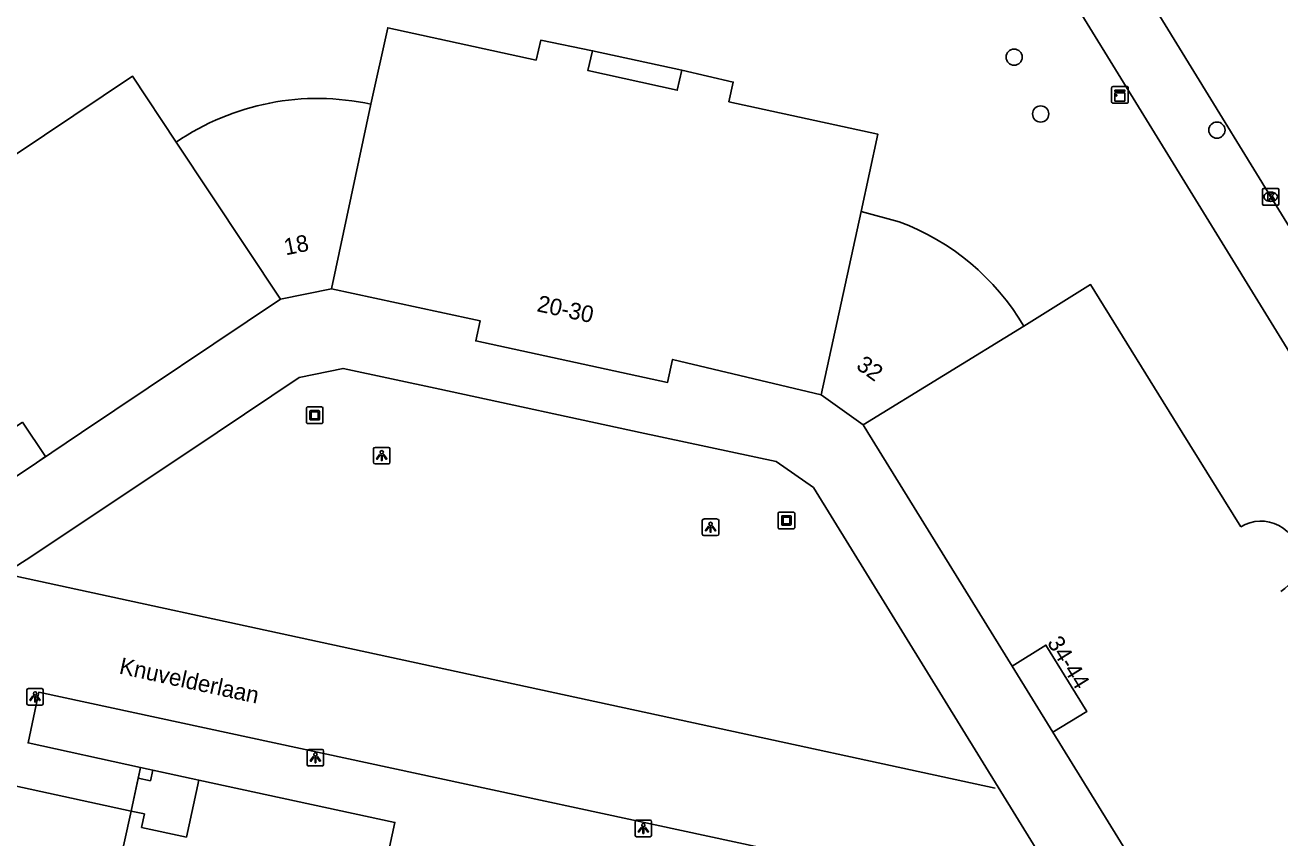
# Model space of a CAD drawing. Extents: x 161354 to 161876, y 382161 to 382804.
# Drawn here: x 161475 to 161550.7, y 382475.6 to 382524.5 of the extents above; entities that cross this region are included whole.
import ezdxf

# ---------------------------------------------------------------- set-up
doc = ezdxf.new("R2010")
doc.units = 0
for name, color, linetype in [('IMGEO_Boom', 7, 'Continuous'), ('IMGEO_Kast', 7, 'Continuous'), ('IMGEO_Kolk', 7, 'Continuous'), ('IMGEO_Kunstobject', 7, 'Continuous'), ('IMGEO_Lichtpunt', 7, 'Continuous'), ('IMGEO_Lijnafwatering', 7, 'Continuous'), ('IMGEO_Openbare_ruimte_label', 7, 'Continuous'), ('IMGEO_Pand', 7, 'Continuous'), ('IMGEO_Pand_nummerreeks', 7, 'Continuous'), ('IMGEO_Pand_overbouw', 7, 'Continuous'), ('IMGEO_Rijbaan_lokaal_gesloten', 7, 'Continuous'), ('IMGEO_Voetpad_open', 7, 'Continuous')]:
    doc.layers.add(name, color=color, linetype=linetype)

msp = doc.modelspace()

# ---------------------------------------------------------------- linework, layer by layer
at = {"layer": 'IMGEO_Boom'}
for centre in [(161534.628, 382522.615), (161536.226, 382519.191), (161546.855, 382518.217)]:
    msp.add_circle(centre, 0.489, dxfattribs=at)
at = {"layer": 'IMGEO_Kast'}
for p, q in [((161540.506, 382519.918), (161540.506, 382520.759)), ((161540.506, 382520.759), (161540.506, 382519.918)), ((161540.581, 382520.843), (161541.422, 382520.843)), ((161541.422, 382520.843), (161540.581, 382520.843)), ((161541.506, 382520.768), (161541.506, 382519.927)), ((161541.506, 382519.927), (161541.506, 382520.768)), ((161541.431, 382519.843), (161540.59, 382519.843)), ((161540.59, 382519.843), (161541.431, 382519.843))]:
    msp.add_line(p, q, dxfattribs=at)
for points in [[(161540.701, 382520.633), (161541.301, 382520.633), (161541.301, 382520.548), (161540.701, 382520.548), (161540.701, 382520.633)], [(161540.701, 382520.458), (161541.301, 382520.458), (161541.301, 382519.969), (161540.701, 382519.969), (161540.701, 382520.458)]]:
    msp.add_lwpolyline(points, dxfattribs=at)
msp.add_circle((161540.785, 382520.307), 0.0377, dxfattribs=at)
for centre, start, end in [((161540.584, 382520.765), 92.4484, 184.28452), ((161540.584, 382520.765), 92.4484, 184.28452), ((161541.428, 382520.765), 2.4484, 94.28452), ((161541.428, 382520.765), 2.4484, 94.28452), ((161540.584, 382519.921), 182.4484, 274.28452), ((161540.584, 382519.921), 182.4484, 274.28452), ((161541.428, 382519.921), 272.4484, 4.28452), ((161541.428, 382519.921), 272.4484, 4.28452)]:
    msp.add_arc(centre, 0.0779, start, end, dxfattribs=at)
at = {"layer": 'IMGEO_Kolk'}
for p, q in [((161549.596, 382513.774), (161549.596, 382514.626)), ((161549.671, 382514.7), (161550.523, 382514.7)), ((161550.084, 382514.48), (161550.109, 382514.48)), ((161550.597, 382514.626), (161550.597, 382513.774)), ((161550.523, 382513.7), (161549.671, 382513.7)), ((161550.107, 382513.92), (161550.082, 382513.92))]:
    msp.add_line(p, q, dxfattribs=at)
for points in [[(161549.596, 382513.774), (161549.596, 382514.626)], [(161549.671, 382514.7), (161550.523, 382514.7)], [(161549.917, 382514.4), (161550.04, 382514.4), (161550.04, 382514.249), (161550.17, 382514.4), (161550.334, 382514.4), (161550.188, 382514.249), (161550.341, 382514), (161550.189, 382514), (161550.104, 382514.164), (161550.04, 382514.097), (161550.04, 382514), (161549.917, 382514), (161549.917, 382514.4)], [(161550.597, 382514.626), (161550.597, 382513.774)], [(161550.523, 382513.7), (161549.671, 382513.7)]]:
    msp.add_lwpolyline(points, dxfattribs=at)
for centre, start, end in [((161549.673, 382514.624), 91.55205, 178.44795), ((161549.673, 382514.624), 91.55205, 178.44795), ((161550.521, 382514.624), 1.55205, 88.44795), ((161550.521, 382514.624), 1.55205, 88.44795), ((161549.673, 382513.776), 181.55205, 268.44795), ((161549.673, 382513.776), 181.55205, 268.44795), ((161550.521, 382513.776), 271.55205, 358.44795), ((161550.521, 382513.776), 271.55205, 358.44795)]:
    msp.add_arc(centre, 0.0765, start, end, dxfattribs=at)
for centre, major_axis, ratio, start_param, end_param in [((161550.083, 382514.2), (-0.387, 0.002), 0.722429, 4.712389, 7.853982), ((161550.108, 382514.2), (-0.39, 0.002), 0.717154, 1.570796, 4.712389)]:
    msp.add_ellipse(centre, major_axis=major_axis, ratio=ratio, start_param=start_param, end_param=end_param, dxfattribs=at)
at = {"layer": 'IMGEO_Kunstobject'}
for p, q in [((161491.952, 382501.446), (161491.952, 382500.605)), ((161491.952, 382501.446), (161491.952, 382500.605)), ((161492.868, 382501.53), (161492.027, 382501.53)), ((161492.868, 382501.53), (161492.027, 382501.53)), ((161492.952, 382500.614), (161492.952, 382501.455)), ((161492.952, 382500.614), (161492.952, 382501.455)), ((161492.166, 382500.794), (161492.166, 382501.268)), ((161492.216, 382501.318), (161492.69, 382501.318)), ((161492.69, 382500.744), (161492.216, 382500.744)), ((161492.246, 382501.218), (161492.246, 382500.844)), ((161492.64, 382501.238), (161492.266, 382501.238)), ((161492.266, 382500.824), (161492.64, 382500.824)), ((161492.66, 382500.844), (161492.66, 382501.218)), ((161492.74, 382501.268), (161492.74, 382500.794)), ((161492.036, 382500.53), (161492.877, 382500.53)), ((161492.036, 382500.53), (161492.877, 382500.53)), ((161520.399, 382495.105), (161520.399, 382494.264)), ((161520.399, 382495.105), (161520.399, 382494.264)), ((161521.315, 382495.189), (161520.474, 382495.189)), ((161521.315, 382495.189), (161520.474, 382495.189)), ((161520.613, 382494.453), (161520.613, 382494.927)), ((161520.663, 382494.977), (161521.137, 382494.977)), ((161520.693, 382494.877), (161520.693, 382494.503)), ((161521.087, 382494.897), (161520.713, 382494.897)), ((161521.107, 382494.503), (161521.107, 382494.877)), ((161521.187, 382494.927), (161521.187, 382494.453)), ((161521.399, 382494.273), (161521.399, 382495.114)), ((161521.399, 382494.273), (161521.399, 382495.114)), ((161520.483, 382494.189), (161521.324, 382494.189)), ((161520.483, 382494.189), (161521.324, 382494.189)), ((161521.137, 382494.403), (161520.663, 382494.403)), ((161520.713, 382494.483), (161521.087, 382494.483))]:
    msp.add_line(p, q, dxfattribs=at)
for centre, radius, start, end in [((161492.03, 382501.452), 0.0779, 92.4484, 184.28452), ((161492.03, 382501.452), 0.0779, 92.4484, 184.28452), ((161492.874, 382501.452), 0.0779, 2.4484, 94.28452), ((161492.874, 382501.452), 0.0779, 2.4484, 94.28452), ((161492.03, 382500.608), 0.0779, 182.4484, 274.28452), ((161492.03, 382500.608), 0.0779, 182.4484, 274.28452), ((161492.216, 382501.268), 0.05, 90, 180), ((161492.216, 382500.794), 0.05, 180, 270), ((161492.266, 382501.218), 0.02, 90, 180), ((161492.266, 382500.844), 0.02, 180, 270), ((161492.64, 382501.218), 0.02, 360, 90), ((161492.64, 382500.844), 0.02, 270, 0), ((161492.69, 382501.268), 0.05, 360, 90), ((161492.69, 382500.794), 0.05, 270, 0), ((161492.874, 382500.608), 0.0779, 272.4484, 4.28452), ((161492.874, 382500.608), 0.0779, 272.4484, 4.28452), ((161520.477, 382495.111), 0.0779, 92.4484, 184.28452), ((161520.477, 382495.111), 0.0779, 92.4484, 184.28452), ((161520.663, 382494.927), 0.05, 90, 180), ((161520.713, 382494.877), 0.02, 90, 180), ((161521.087, 382494.877), 0.02, 360, 90), ((161521.137, 382494.927), 0.05, 360, 90), ((161521.321, 382495.111), 0.0779, 2.4484, 94.28452), ((161521.321, 382495.111), 0.0779, 2.4484, 94.28452), ((161520.477, 382494.267), 0.0779, 182.4484, 274.28452), ((161520.477, 382494.267), 0.0779, 182.4484, 274.28452), ((161520.663, 382494.453), 0.05, 180, 270), ((161520.713, 382494.503), 0.02, 180, 270), ((161521.087, 382494.503), 0.02, 270, 0), ((161521.137, 382494.453), 0.05, 270, 0), ((161521.321, 382494.267), 0.0779, 272.4484, 4.28452), ((161521.321, 382494.267), 0.0779, 272.4484, 4.28452)]:
    msp.add_arc(centre, radius, start, end, dxfattribs=at)
at = {"layer": 'IMGEO_Lichtpunt'}
for p, q in [((161496.899, 382499.095), (161496.091, 382499.095)), ((161496.899, 382499.095), (161496.091, 382499.095)), ((161495.997, 382499), (161495.997, 382498.193)), ((161495.997, 382499), (161495.997, 382498.193)), ((161496.993, 382498.193), (161496.993, 382499)), ((161496.993, 382498.193), (161496.993, 382499)), ((161496.091, 382498.099), (161496.899, 382498.099)), ((161496.091, 382498.099), (161496.899, 382498.099)), ((161515.825, 382494.682), (161515.825, 382493.875)), ((161515.825, 382494.682), (161515.825, 382493.875)), ((161516.727, 382494.777), (161515.919, 382494.777)), ((161516.727, 382494.777), (161515.919, 382494.777)), ((161516.821, 382493.875), (161516.821, 382494.682)), ((161516.821, 382493.875), (161516.821, 382494.682)), ((161515.919, 382493.781), (161516.727, 382493.781)), ((161515.919, 382493.781), (161516.727, 382493.781)), ((161475.093, 382484.462), (161475.093, 382483.655)), ((161475.093, 382484.462), (161475.093, 382483.655)), ((161475.995, 382484.557), (161475.187, 382484.557)), ((161475.995, 382484.557), (161475.187, 382484.557)), ((161476.089, 382483.655), (161476.089, 382484.462)), ((161476.089, 382483.655), (161476.089, 382484.462)), ((161475.187, 382483.561), (161475.995, 382483.561)), ((161475.187, 382483.561), (161475.995, 382483.561)), ((161491.997, 382480.79), (161491.997, 382479.983)), ((161491.997, 382480.79), (161491.997, 382479.983)), ((161492.899, 382480.885), (161492.091, 382480.885)), ((161492.899, 382480.885), (161492.091, 382480.885)), ((161492.993, 382479.983), (161492.993, 382480.79)), ((161492.993, 382479.983), (161492.993, 382480.79)), ((161492.091, 382479.889), (161492.899, 382479.889)), ((161492.091, 382479.889), (161492.899, 382479.889)), ((161511.771, 382476.527), (161511.771, 382475.72)), ((161511.771, 382476.527), (161511.771, 382475.72)), ((161512.673, 382476.622), (161511.865, 382476.622)), ((161512.673, 382476.622), (161511.865, 382476.622)), ((161512.767, 382475.72), (161512.767, 382476.527)), ((161512.767, 382475.72), (161512.767, 382476.527)), ((161511.865, 382475.626), (161512.673, 382475.626)), ((161511.865, 382475.626), (161512.673, 382475.626))]:
    msp.add_line(p, q, dxfattribs=at)
for points in [[(161496.371, 382498.664), (161496.41, 382498.636), (161496.222, 382498.374), (161496.184, 382498.401), (161496.371, 382498.664)], [(161496.473, 382498.616), (161496.52, 382498.616), (161496.52, 382498.294), (161496.473, 382498.294), (161496.473, 382498.616)], [(161496.583, 382498.636), (161496.621, 382498.663), (161496.808, 382498.401), (161496.769, 382498.373), (161496.583, 382498.636)], [(161516.199, 382494.346), (161516.238, 382494.318), (161516.05, 382494.056), (161516.012, 382494.083), (161516.199, 382494.346)], [(161516.301, 382494.298), (161516.348, 382494.298), (161516.348, 382493.976), (161516.301, 382493.976), (161516.301, 382494.298)], [(161516.411, 382494.318), (161516.449, 382494.345), (161516.636, 382494.083), (161516.597, 382494.055), (161516.411, 382494.318)], [(161475.467, 382484.126), (161475.506, 382484.098), (161475.318, 382483.836), (161475.28, 382483.863), (161475.467, 382484.126)], [(161475.569, 382484.078), (161475.616, 382484.078), (161475.616, 382483.756), (161475.569, 382483.756), (161475.569, 382484.078)], [(161475.679, 382484.098), (161475.717, 382484.125), (161475.904, 382483.863), (161475.865, 382483.835), (161475.679, 382484.098)], [(161492.371, 382480.454), (161492.41, 382480.426), (161492.222, 382480.164), (161492.184, 382480.191), (161492.371, 382480.454)], [(161492.473, 382480.406), (161492.52, 382480.406), (161492.52, 382480.084), (161492.473, 382480.084), (161492.473, 382480.406)], [(161492.583, 382480.426), (161492.621, 382480.453), (161492.808, 382480.191), (161492.769, 382480.163), (161492.583, 382480.426)], [(161512.145, 382476.191), (161512.184, 382476.163), (161511.996, 382475.901), (161511.958, 382475.928), (161512.145, 382476.191)], [(161512.247, 382476.143), (161512.294, 382476.143), (161512.294, 382475.821), (161512.247, 382475.821), (161512.247, 382476.143)], [(161512.357, 382476.163), (161512.395, 382476.19), (161512.582, 382475.928), (161512.543, 382475.9), (161512.357, 382476.163)]]:
    msp.add_lwpolyline(points, dxfattribs=at)
for centre in [(161496.496, 382498.798), (161516.324, 382494.48), (161475.592, 382484.26), (161492.496, 382480.588), (161512.27, 382476.325)]:
    msp.add_circle(centre, 0.0994, dxfattribs=at)
for centre, start, end in [((161496.091, 382499), 90, 180), ((161496.091, 382499), 90, 180), ((161496.899, 382499), 0, 90), ((161496.899, 382499), 0, 90), ((161496.091, 382498.193), 180, 270), ((161496.091, 382498.193), 180, 270), ((161496.899, 382498.193), 270, 0), ((161496.899, 382498.193), 270, 360), ((161515.919, 382494.682), 90, 180), ((161515.919, 382494.682), 90, 180), ((161516.727, 382494.682), 0, 90), ((161516.727, 382494.682), 0, 90), ((161515.919, 382493.875), 180, 270), ((161515.919, 382493.875), 180, 270), ((161516.727, 382493.875), 270, 0), ((161516.727, 382493.875), 270, 360), ((161475.187, 382484.462), 90, 180), ((161475.187, 382484.462), 90, 180), ((161475.995, 382484.462), 0, 90), ((161475.995, 382484.462), 0, 90), ((161475.187, 382483.655), 180, 270), ((161475.187, 382483.655), 180, 270), ((161475.995, 382483.655), 270, 0), ((161475.995, 382483.655), 270, 360), ((161492.091, 382480.79), 90, 180), ((161492.091, 382480.79), 90, 180), ((161492.899, 382480.79), 0, 90), ((161492.899, 382480.79), 0, 90), ((161492.091, 382479.983), 180, 270), ((161492.091, 382479.983), 180, 270), ((161492.899, 382479.983), 270, 0), ((161492.899, 382479.983), 270, 360), ((161511.865, 382476.527), 90, 180), ((161511.865, 382476.527), 90, 180), ((161512.673, 382476.527), 0, 90), ((161512.673, 382476.527), 0, 90), ((161511.865, 382475.72), 180, 270), ((161511.865, 382475.72), 180, 270), ((161512.673, 382475.72), 270, 0), ((161512.673, 382475.72), 270, 360)]:
    msp.add_arc(centre, 0.0946, start, end, dxfattribs=at)
at = {"layer": 'IMGEO_Lijnafwatering'}
for points in [[(161494.119, 382487.072), (161474.436, 382491.33)], [(161513.801, 382482.815), (161494.119, 382487.072)], [(161533.484, 382478.557), (161513.801, 382482.815)]]:
    msp.add_lwpolyline(points, dxfattribs=at)
at = {"layer": 'IMGEO_Pand'}
for points in [[(161525.404, 382513.316), (161526.419, 382517.967), (161517.425, 382519.928), (161517.696, 382521.116), (161514.593, 382521.824), (161514.317, 382520.616), (161508.929, 382521.808), (161509.21, 382522.996), (161506.08, 382523.629), (161505.8, 382522.442), (161500, 382523.705), (161496.857, 382524.389), (161495.848, 382519.776)], [(161484.102, 382517.494), (161481.471, 382521.459), (161467.229, 382511.942)], [(161493.46, 382508.654), (161495.848, 382519.776)], [(161490.393, 382508.028), (161484.102, 382517.494)], [(161522.985, 382502.254), (161525.404, 382513.316)], [(161527.687, 382512.691), (161525.404, 382513.316)], [(161493.46, 382508.654), (161490.393, 382508.028)], [(161522.985, 382502.254), (161514.037, 382504.398), (161513.736, 382503.008), (161502.162, 382505.515), (161502.425, 382506.727), (161500, 382507.249), (161493.46, 382508.654)], [(161548.297, 382494.301), (161544.762, 382500), (161539.238, 382508.903), (161535.204, 382506.4)], [(161490.393, 382508.028), (161478.402, 382500), (161475.671, 382498.172), (161472.197, 382495.844), (161457.968, 382486.306)], [(161535.204, 382506.4), (161525.522, 382500.446)], [(161525.522, 382500.446), (161522.985, 382502.254)], [(161545.974, 382467.342), (161536.968, 382481.919), (161534.501, 382485.913), (161525.798, 382500), (161525.522, 382500.446)], [(161481.813, 382479.147), (161481.945, 382479.796)], [(161481.813, 382479.147), (161482.551, 382478.996), (161482.684, 382479.645)], [(161481.945, 382479.796), (161482.684, 382479.645)], [(161485.462, 382479.04), (161497.294, 382476.49), (161493.615, 382459.469), (161478.517, 382462.719), (161477.639, 382458.64), (161456.073, 382463.283), (161459.231, 382477.951), (161480.549, 382473.354), (161481.379, 382477.176)], [(161485.462, 382479.04), (161484.72, 382475.599), (161482.012, 382476.182), (161482.19, 382477.001), (161481.379, 382477.176)]]:
    msp.add_lwpolyline(points, dxfattribs=at)
for centre, radius, start, end in [((161492.622, 382505.013), 15.112, 77.67187, 124.31694), ((161522.631, 382499.014), 14.582, 30.43424, 69.71363), ((161549.514, 382492.361), 2.29, 301.4111, 122.10381)]:
    msp.add_arc(centre, radius, start, end, dxfattribs=at)
at = {"layer": 'IMGEO_Pand_overbouw'}
for points in [[(161514.317, 382520.616), (161514.593, 382521.824), (161509.21, 382522.996), (161508.929, 382521.808)], [(161474.826, 382500.62), (161470.803, 382497.924), (161472.197, 382495.844), (161475.671, 382498.172), (161476.221, 382498.54)], [(161534.501, 382485.913), (161536.968, 382481.919), (161539.014, 382483.183), (161536.547, 382487.177)], [(161485.462, 382479.04), (161481.948, 382479.797), (161481.379, 382477.176), (161482.19, 382477.001), (161482.012, 382476.182), (161484.72, 382475.599)]]:
    msp.add_lwpolyline(points, close=True, dxfattribs=at)
at = {"layer": 'IMGEO_Rijbaan_lokaal_gesloten'}
msp.add_lwpolyline([(161577.112, 382470.322), (161575.449, 382473.073), (161561.101, 382496.334), (161558.843, 382500), (161550.097, 382514.2), (161540.821, 382529.326)], dxfattribs=at)
at = {"layer": 'IMGEO_Voetpad_open'}
for points in [[(161537.314, 382527.427), (161542.448, 382519.098), (161554.214, 382500), (161556.561, 382496.19), (161570.48, 382473.695), (161567.506, 382461.215)], [(161545.974, 382467.342), (161539.309, 382469.447), (161522.532, 382496.667), (161520.272, 382498.234), (161512.072, 382500), (161500, 382502.6), (161494.163, 382503.857), (161491.524, 382503.311), (161486.569, 382500), (161475.341, 382492.496), (161464.119, 382485.318), (161457.968, 382486.306)], [(161481.379, 382477.176), (161445.186, 382485.044), (161443.651, 382484.283)], [(161541.57, 382465.684), (161528.173, 382468.581), (161529.133, 382472.859), (161500, 382479.131), (161475.815, 382484.338), (161475.174, 382481.282), (161481.945, 382479.796)], [(161482.684, 382479.645), (161485.462, 382479.04)], [(161481.379, 382477.176), (161481.813, 382479.147)]]:
    msp.add_lwpolyline(points, dxfattribs=at)

# ---------------------------------------------------------------- texts
at = {"layer": 'IMGEO_Openbare_ruimte_label'}
msp.add_text('Knuvelderlaan', height=1, rotation=347.70114, dxfattribs=at).set_placement((161480.614, 382485.466))
at = {"layer": 'IMGEO_Pand_nummerreeks'}
for s, rotation, p in [('18', 11.53608, (161490.708, 382510.664)), ('20-30', 347.77819, (161505.802, 382507.305)), ('32', 324.52432, (161525.04, 382503.884)), ('34-44', 301.70727, (161536.586, 382487.331))]:
    msp.add_text(s, height=1, rotation=rotation, dxfattribs=at).set_placement(p)

doc.saveas('drawing.dxf')
